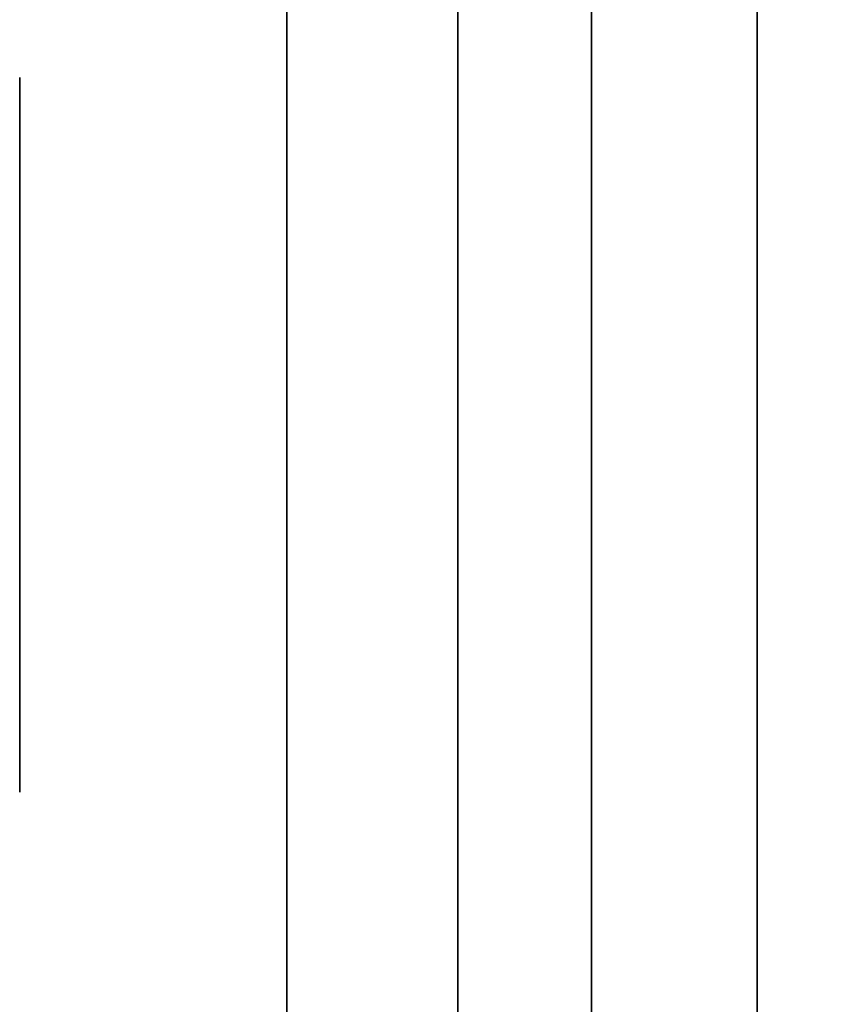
# Model space of a CAD drawing. Extents: x -1299 to -1246.9, y 2743.7 to 2747.9.
# Tile 608 of 656: x -1249.0197 to -1248.9897, y 2746.8721 to 2746.909. Entities that reach past the tile are written whole.
import ezdxf

# ---------------------------------------------------------------- set-up
doc = ezdxf.new("R2010")
doc.units = 0
doc.header["$LTSCALE"] = 150
doc.header["$MEASUREMENT"] = 0
doc.layers.add('3DFACE_BOLT', color=7, linetype='CONTINUOUS')
doc.layers.add('3DFACE_SHAPE', color=7, linetype='CONTINUOUS')

msp = doc.modelspace()

# ---------------------------------------------------------------- linework, layer by layer
at = {"layer": '3DFACE_BOLT', "color": 1}
for points, invisible_edges in [([(-1249.019719, 2746.900136, 0.056417), (-1249.019719, 2746.906824, 0.068), (-1249.009719, 2746.900136, 0.056417)], 14), ([(-1249.009719, 2746.900136, 0.056417), (-1249.019719, 2746.906824, 0.068), (-1249.009719, 2746.906824, 0.068)], 3), ([(-1249.019719, 2746.906824, 0.068), (-1249.019719, 2746.900136, 0.079583), (-1249.009719, 2746.906824, 0.068)], 14), ([(-1249.009719, 2746.906824, 0.068), (-1249.019719, 2746.900136, 0.079583), (-1249.009719, 2746.900136, 0.079583)], 3), ([(-1249.019719, 2746.900136, 0.079583), (-1249.019719, 2746.906824, 0.068), (-1249.019719, 2746.900136, 0.056417)], 12), ([(-1249.019719, 2746.900136, 0.126417), (-1249.019719, 2746.906824, 0.138), (-1249.009719, 2746.900136, 0.126417)], 14), ([(-1249.009719, 2746.900136, 0.126417), (-1249.019719, 2746.906824, 0.138), (-1249.009719, 2746.906824, 0.138)], 3), ([(-1249.019719, 2746.906824, 0.138), (-1249.019719, 2746.900136, 0.149583), (-1249.009719, 2746.906824, 0.138)], 14), ([(-1249.009719, 2746.906824, 0.138), (-1249.019719, 2746.900136, 0.149583), (-1249.009719, 2746.900136, 0.149583)], 3), ([(-1249.019719, 2746.900136, 0.149583), (-1249.019719, 2746.906824, 0.138), (-1249.019719, 2746.900136, 0.126417)], 12), ([(-1249.009719, 2746.900136, 0.056417), (-1249.009719, 2746.906824, 0.068), (-1249.009719, 2746.900136, 0.079583)], 12), ([(-1249.009719, 2746.900136, 0.126417), (-1249.009719, 2746.906824, 0.138), (-1249.009719, 2746.900136, 0.149583)], 12), ([(-1249.009719, 2746.901057, 0.065528), (-1249.009719, 2746.901449, 0.068), (-1248.959719, 2746.901057, 0.065528)], 14), ([(-1248.959719, 2746.901057, 0.065528), (-1249.009719, 2746.901449, 0.068), (-1248.959719, 2746.901449, 0.068)], 3), ([(-1249.009719, 2746.901449, 0.068), (-1249.009719, 2746.901057, 0.070472), (-1248.959719, 2746.901449, 0.068)], 14), ([(-1248.959719, 2746.901449, 0.068), (-1249.009719, 2746.901057, 0.070472), (-1248.959719, 2746.901057, 0.070472)], 3), ([(-1249.009719, 2746.901057, 0.070472), (-1249.009719, 2746.901449, 0.068), (-1249.009719, 2746.901057, 0.065528)], 12), ([(-1249.009719, 2746.901057, 0.135528), (-1249.009719, 2746.901449, 0.138), (-1248.959719, 2746.901057, 0.135528)], 14), ([(-1248.959719, 2746.901057, 0.135528), (-1249.009719, 2746.901449, 0.138), (-1248.959719, 2746.901449, 0.138)], 3), ([(-1249.009719, 2746.901449, 0.138), (-1249.009719, 2746.901057, 0.140472), (-1248.959719, 2746.901449, 0.138)], 14), ([(-1248.959719, 2746.901449, 0.138), (-1249.009719, 2746.901057, 0.140472), (-1248.959719, 2746.901057, 0.140472)], 3), ([(-1249.009719, 2746.901057, 0.140472), (-1249.009719, 2746.901449, 0.138), (-1249.009719, 2746.901057, 0.135528)], 12), ([(-1249.009719, 2746.899921, 0.063298), (-1249.009719, 2746.901057, 0.065528), (-1248.959719, 2746.899921, 0.063298)], 14), ([(-1248.959719, 2746.899921, 0.063298), (-1249.009719, 2746.901057, 0.065528), (-1248.959719, 2746.901057, 0.065528)], 3), ([(-1249.009719, 2746.901057, 0.070472), (-1249.009719, 2746.899921, 0.072702), (-1248.959719, 2746.901057, 0.070472)], 14), ([(-1248.959719, 2746.901057, 0.070472), (-1249.009719, 2746.899921, 0.072702), (-1248.959719, 2746.899921, 0.072702)], 3), ([(-1249.009719, 2746.899921, 0.072702), (-1249.009719, 2746.901057, 0.070472), (-1249.009719, 2746.899921, 0.063298)], 14), ([(-1249.009719, 2746.899921, 0.063298), (-1249.009719, 2746.901057, 0.070472), (-1249.009719, 2746.901057, 0.065528)], 3), ([(-1249.009719, 2746.899921, 0.133298), (-1249.009719, 2746.901057, 0.135528), (-1248.959719, 2746.899921, 0.133298)], 14), ([(-1248.959719, 2746.899921, 0.133298), (-1249.009719, 2746.901057, 0.135528), (-1248.959719, 2746.901057, 0.135528)], 3), ([(-1249.009719, 2746.901057, 0.140472), (-1249.009719, 2746.899921, 0.142702), (-1248.959719, 2746.901057, 0.140472)], 14), ([(-1248.959719, 2746.901057, 0.140472), (-1249.009719, 2746.899921, 0.142702), (-1248.959719, 2746.899921, 0.142702)], 3), ([(-1249.009719, 2746.899921, 0.142702), (-1249.009719, 2746.901057, 0.140472), (-1249.009719, 2746.899921, 0.133298)], 14), ([(-1249.009719, 2746.899921, 0.133298), (-1249.009719, 2746.901057, 0.140472), (-1249.009719, 2746.901057, 0.135528)], 3), ([(-1249.019719, 2746.886761, 0.056417), (-1249.019719, 2746.900136, 0.056417), (-1249.009719, 2746.886761, 0.056417)], 14), ([(-1249.009719, 2746.886761, 0.056417), (-1249.019719, 2746.900136, 0.056417), (-1249.009719, 2746.900136, 0.056417)], 3), ([(-1249.019719, 2746.900136, 0.079583), (-1249.019719, 2746.886761, 0.079583), (-1249.009719, 2746.900136, 0.079583)], 14), ([(-1249.009719, 2746.900136, 0.079583), (-1249.019719, 2746.886761, 0.079583), (-1249.009719, 2746.886761, 0.079583)], 3), ([(-1249.019719, 2746.886761, 0.079583), (-1249.019719, 2746.900136, 0.079583), (-1249.019719, 2746.886761, 0.056417)], 14), ([(-1249.019719, 2746.886761, 0.056417), (-1249.019719, 2746.900136, 0.079583), (-1249.019719, 2746.900136, 0.056417)], 3), ([(-1249.019719, 2746.886761, 0.126417), (-1249.019719, 2746.900136, 0.126417), (-1249.009719, 2746.886761, 0.126417)], 14), ([(-1249.009719, 2746.886761, 0.126417), (-1249.019719, 2746.900136, 0.126417), (-1249.009719, 2746.900136, 0.126417)], 3), ([(-1249.019719, 2746.900136, 0.149583), (-1249.019719, 2746.886761, 0.149583), (-1249.009719, 2746.900136, 0.149583)], 14), ([(-1249.009719, 2746.900136, 0.149583), (-1249.019719, 2746.886761, 0.149583), (-1249.009719, 2746.886761, 0.149583)], 3), ([(-1249.019719, 2746.886761, 0.149583), (-1249.019719, 2746.900136, 0.149583), (-1249.019719, 2746.886761, 0.126417)], 14), ([(-1249.019719, 2746.886761, 0.126417), (-1249.019719, 2746.900136, 0.149583), (-1249.019719, 2746.900136, 0.126417)], 3), ([(-1249.009719, 2746.886761, 0.056417), (-1249.009719, 2746.900136, 0.056417), (-1249.009719, 2746.886761, 0.079583)], 14), ([(-1249.009719, 2746.886761, 0.079583), (-1249.009719, 2746.900136, 0.056417), (-1249.009719, 2746.900136, 0.079583)], 3), ([(-1249.009719, 2746.886761, 0.126417), (-1249.009719, 2746.900136, 0.126417), (-1249.009719, 2746.886761, 0.149583)], 14), ([(-1249.009719, 2746.886761, 0.149583), (-1249.009719, 2746.900136, 0.126417), (-1249.009719, 2746.900136, 0.149583)], 3), ([(-1249.009719, 2746.898151, 0.061528), (-1249.009719, 2746.899921, 0.063298), (-1248.959719, 2746.898151, 0.061528)], 14), ([(-1248.959719, 2746.898151, 0.061528), (-1249.009719, 2746.899921, 0.063298), (-1248.959719, 2746.899921, 0.063298)], 3), ([(-1249.009719, 2746.899921, 0.072702), (-1249.009719, 2746.898151, 0.074472), (-1248.959719, 2746.899921, 0.072702)], 14), ([(-1248.959719, 2746.899921, 0.072702), (-1249.009719, 2746.898151, 0.074472), (-1248.959719, 2746.898151, 0.074472)], 3), ([(-1249.009719, 2746.898151, 0.074472), (-1249.009719, 2746.899921, 0.072702), (-1249.009719, 2746.898151, 0.061528)], 14), ([(-1249.009719, 2746.898151, 0.061528), (-1249.009719, 2746.899921, 0.072702), (-1249.009719, 2746.899921, 0.063298)], 3), ([(-1249.009719, 2746.898151, 0.131528), (-1249.009719, 2746.899921, 0.133298), (-1248.959719, 2746.898151, 0.131528)], 14), ([(-1248.959719, 2746.898151, 0.131528), (-1249.009719, 2746.899921, 0.133298), (-1248.959719, 2746.899921, 0.133298)], 3), ([(-1249.009719, 2746.899921, 0.142702), (-1249.009719, 2746.898151, 0.144472), (-1248.959719, 2746.899921, 0.142702)], 14), ([(-1248.959719, 2746.899921, 0.142702), (-1249.009719, 2746.898151, 0.144472), (-1248.959719, 2746.898151, 0.144472)], 3), ([(-1249.009719, 2746.898151, 0.144472), (-1249.009719, 2746.899921, 0.142702), (-1249.009719, 2746.898151, 0.131528)], 14), ([(-1249.009719, 2746.898151, 0.131528), (-1249.009719, 2746.899921, 0.142702), (-1249.009719, 2746.899921, 0.133298)], 3), ([(-1249.009719, 2746.895921, 0.060392), (-1249.009719, 2746.898151, 0.061528), (-1248.959719, 2746.895921, 0.060392)], 14), ([(-1248.959719, 2746.895921, 0.060392), (-1249.009719, 2746.898151, 0.061528), (-1248.959719, 2746.898151, 0.061528)], 3), ([(-1249.009719, 2746.898151, 0.074472), (-1249.009719, 2746.895921, 0.075608), (-1248.959719, 2746.898151, 0.074472)], 14), ([(-1248.959719, 2746.898151, 0.074472), (-1249.009719, 2746.895921, 0.075608), (-1248.959719, 2746.895921, 0.075608)], 3), ([(-1249.009719, 2746.895921, 0.075608), (-1249.009719, 2746.898151, 0.074472), (-1249.009719, 2746.895921, 0.060392)], 14), ([(-1249.009719, 2746.895921, 0.060392), (-1249.009719, 2746.898151, 0.074472), (-1249.009719, 2746.898151, 0.061528)], 3), ([(-1249.009719, 2746.895921, 0.130392), (-1249.009719, 2746.898151, 0.131528), (-1248.959719, 2746.895921, 0.130392)], 14), ([(-1248.959719, 2746.895921, 0.130392), (-1249.009719, 2746.898151, 0.131528), (-1248.959719, 2746.898151, 0.131528)], 3), ([(-1249.009719, 2746.898151, 0.144472), (-1249.009719, 2746.895921, 0.145608), (-1248.959719, 2746.898151, 0.144472)], 14), ([(-1248.959719, 2746.898151, 0.144472), (-1249.009719, 2746.895921, 0.145608), (-1248.959719, 2746.895921, 0.145608)], 3), ([(-1249.009719, 2746.895921, 0.145608), (-1249.009719, 2746.898151, 0.144472), (-1249.009719, 2746.895921, 0.130392)], 14), ([(-1249.009719, 2746.895921, 0.130392), (-1249.009719, 2746.898151, 0.144472), (-1249.009719, 2746.898151, 0.131528)], 3), ([(-1249.009719, 2746.893449, 0.06), (-1249.009719, 2746.895921, 0.060392), (-1248.959719, 2746.893449, 0.06)], 14), ([(-1248.959719, 2746.893449, 0.06), (-1249.009719, 2746.895921, 0.060392), (-1248.959719, 2746.895921, 0.060392)], 3), ([(-1249.009719, 2746.895921, 0.075608), (-1249.009719, 2746.893449, 0.076), (-1248.959719, 2746.895921, 0.075608)], 14), ([(-1248.959719, 2746.895921, 0.075608), (-1249.009719, 2746.893449, 0.076), (-1248.959719, 2746.893449, 0.076)], 3), ([(-1249.009719, 2746.893449, 0.076), (-1249.009719, 2746.895921, 0.075608), (-1249.009719, 2746.893449, 0.06)], 14), ([(-1249.009719, 2746.893449, 0.06), (-1249.009719, 2746.895921, 0.075608), (-1249.009719, 2746.895921, 0.060392)], 3), ([(-1249.009719, 2746.893449, 0.13), (-1249.009719, 2746.895921, 0.130392), (-1248.959719, 2746.893449, 0.13)], 14), ([(-1248.959719, 2746.893449, 0.13), (-1249.009719, 2746.895921, 0.130392), (-1248.959719, 2746.895921, 0.130392)], 3), ([(-1249.009719, 2746.895921, 0.145608), (-1249.009719, 2746.893449, 0.146), (-1248.959719, 2746.895921, 0.145608)], 14), ([(-1248.959719, 2746.895921, 0.145608), (-1249.009719, 2746.893449, 0.146), (-1248.959719, 2746.893449, 0.146)], 3), ([(-1249.009719, 2746.893449, 0.146), (-1249.009719, 2746.895921, 0.145608), (-1249.009719, 2746.893449, 0.13)], 14), ([(-1249.009719, 2746.893449, 0.13), (-1249.009719, 2746.895921, 0.145608), (-1249.009719, 2746.895921, 0.130392)], 3), ([(-1249.009719, 2746.890976, 0.060392), (-1249.009719, 2746.893449, 0.06), (-1248.959719, 2746.890976, 0.060392)], 14), ([(-1248.959719, 2746.890976, 0.060392), (-1249.009719, 2746.893449, 0.06), (-1248.959719, 2746.893449, 0.06)], 3), ([(-1249.009719, 2746.893449, 0.076), (-1249.009719, 2746.890976, 0.075608), (-1248.959719, 2746.893449, 0.076)], 14), ([(-1248.959719, 2746.893449, 0.076), (-1249.009719, 2746.890976, 0.075608), (-1248.959719, 2746.890976, 0.075608)], 3), ([(-1249.009719, 2746.890976, 0.075608), (-1249.009719, 2746.893449, 0.076), (-1249.009719, 2746.890976, 0.060392)], 14), ([(-1249.009719, 2746.890976, 0.060392), (-1249.009719, 2746.893449, 0.076), (-1249.009719, 2746.893449, 0.06)], 3), ([(-1249.009719, 2746.890976, 0.130392), (-1249.009719, 2746.893449, 0.13), (-1248.959719, 2746.890976, 0.130392)], 14), ([(-1248.959719, 2746.890976, 0.130392), (-1249.009719, 2746.893449, 0.13), (-1248.959719, 2746.893449, 0.13)], 3), ([(-1249.009719, 2746.893449, 0.146), (-1249.009719, 2746.890976, 0.145608), (-1248.959719, 2746.893449, 0.146)], 14), ([(-1248.959719, 2746.893449, 0.146), (-1249.009719, 2746.890976, 0.145608), (-1248.959719, 2746.890976, 0.145608)], 3), ([(-1249.009719, 2746.890976, 0.145608), (-1249.009719, 2746.893449, 0.146), (-1249.009719, 2746.890976, 0.130392)], 14), ([(-1249.009719, 2746.890976, 0.130392), (-1249.009719, 2746.893449, 0.146), (-1249.009719, 2746.893449, 0.13)], 3), ([(-1249.009719, 2746.888746, 0.061528), (-1249.009719, 2746.890976, 0.060392), (-1248.959719, 2746.888746, 0.061528)], 14), ([(-1248.959719, 2746.888746, 0.061528), (-1249.009719, 2746.890976, 0.060392), (-1248.959719, 2746.890976, 0.060392)], 3), ([(-1249.009719, 2746.890976, 0.075608), (-1249.009719, 2746.888746, 0.074472), (-1248.959719, 2746.890976, 0.075608)], 14), ([(-1248.959719, 2746.890976, 0.075608), (-1249.009719, 2746.888746, 0.074472), (-1248.959719, 2746.888746, 0.074472)], 3), ([(-1249.009719, 2746.888746, 0.074472), (-1249.009719, 2746.890976, 0.075608), (-1249.009719, 2746.888746, 0.061528)], 14), ([(-1249.009719, 2746.888746, 0.061528), (-1249.009719, 2746.890976, 0.075608), (-1249.009719, 2746.890976, 0.060392)], 3), ([(-1249.009719, 2746.888746, 0.131528), (-1249.009719, 2746.890976, 0.130392), (-1248.959719, 2746.888746, 0.131528)], 14), ([(-1248.959719, 2746.888746, 0.131528), (-1249.009719, 2746.890976, 0.130392), (-1248.959719, 2746.890976, 0.130392)], 3), ([(-1249.009719, 2746.890976, 0.145608), (-1249.009719, 2746.888746, 0.144472), (-1248.959719, 2746.890976, 0.145608)], 14), ([(-1248.959719, 2746.890976, 0.145608), (-1249.009719, 2746.888746, 0.144472), (-1248.959719, 2746.888746, 0.144472)], 3), ([(-1249.009719, 2746.888746, 0.144472), (-1249.009719, 2746.890976, 0.145608), (-1249.009719, 2746.888746, 0.131528)], 14), ([(-1249.009719, 2746.888746, 0.131528), (-1249.009719, 2746.890976, 0.145608), (-1249.009719, 2746.890976, 0.130392)], 3), ([(-1249.009719, 2746.886976, 0.063298), (-1249.009719, 2746.888746, 0.061528), (-1248.959719, 2746.886976, 0.063298)], 14), ([(-1248.959719, 2746.886976, 0.063298), (-1249.009719, 2746.888746, 0.061528), (-1248.959719, 2746.888746, 0.061528)], 3), ([(-1249.009719, 2746.888746, 0.074472), (-1249.009719, 2746.886976, 0.072702), (-1248.959719, 2746.888746, 0.074472)], 14), ([(-1248.959719, 2746.888746, 0.074472), (-1249.009719, 2746.886976, 0.072702), (-1248.959719, 2746.886976, 0.072702)], 3), ([(-1249.009719, 2746.886976, 0.072702), (-1249.009719, 2746.888746, 0.074472), (-1249.009719, 2746.886976, 0.063298)], 14), ([(-1249.009719, 2746.886976, 0.063298), (-1249.009719, 2746.888746, 0.074472), (-1249.009719, 2746.888746, 0.061528)], 3), ([(-1249.009719, 2746.886976, 0.133298), (-1249.009719, 2746.888746, 0.131528), (-1248.959719, 2746.886976, 0.133298)], 14), ([(-1248.959719, 2746.886976, 0.133298), (-1249.009719, 2746.888746, 0.131528), (-1248.959719, 2746.888746, 0.131528)], 3), ([(-1249.009719, 2746.888746, 0.144472), (-1249.009719, 2746.886976, 0.142702), (-1248.959719, 2746.888746, 0.144472)], 14), ([(-1248.959719, 2746.888746, 0.144472), (-1249.009719, 2746.886976, 0.142702), (-1248.959719, 2746.886976, 0.142702)], 3), ([(-1249.009719, 2746.886976, 0.142702), (-1249.009719, 2746.888746, 0.144472), (-1249.009719, 2746.886976, 0.133298)], 14), ([(-1249.009719, 2746.886976, 0.133298), (-1249.009719, 2746.888746, 0.144472), (-1249.009719, 2746.888746, 0.131528)], 3), ([(-1249.009719, 2746.88584, 0.065528), (-1249.009719, 2746.886976, 0.063298), (-1248.959719, 2746.88584, 0.065528)], 14), ([(-1248.959719, 2746.88584, 0.065528), (-1249.009719, 2746.886976, 0.063298), (-1248.959719, 2746.886976, 0.063298)], 3), ([(-1249.009719, 2746.886976, 0.072702), (-1249.009719, 2746.88584, 0.070472), (-1248.959719, 2746.886976, 0.072702)], 14), ([(-1248.959719, 2746.886976, 0.072702), (-1249.009719, 2746.88584, 0.070472), (-1248.959719, 2746.88584, 0.070472)], 3), ([(-1249.009719, 2746.88584, 0.070472), (-1249.009719, 2746.886976, 0.072702), (-1249.009719, 2746.88584, 0.065528)], 14), ([(-1249.009719, 2746.88584, 0.065528), (-1249.009719, 2746.886976, 0.072702), (-1249.009719, 2746.886976, 0.063298)], 3), ([(-1249.009719, 2746.88584, 0.135528), (-1249.009719, 2746.886976, 0.133298), (-1248.959719, 2746.88584, 0.135528)], 14), ([(-1248.959719, 2746.88584, 0.135528), (-1249.009719, 2746.886976, 0.133298), (-1248.959719, 2746.886976, 0.133298)], 3), ([(-1249.009719, 2746.886976, 0.142702), (-1249.009719, 2746.88584, 0.140472), (-1248.959719, 2746.886976, 0.142702)], 14), ([(-1248.959719, 2746.886976, 0.142702), (-1249.009719, 2746.88584, 0.140472), (-1248.959719, 2746.88584, 0.140472)], 3), ([(-1249.009719, 2746.88584, 0.140472), (-1249.009719, 2746.886976, 0.142702), (-1249.009719, 2746.88584, 0.135528)], 14), ([(-1249.009719, 2746.88584, 0.135528), (-1249.009719, 2746.886976, 0.142702), (-1249.009719, 2746.886976, 0.133298)], 3), ([(-1249.019719, 2746.880074, 0.068), (-1249.019719, 2746.886761, 0.056417), (-1249.009719, 2746.880074, 0.068)], 14), ([(-1249.009719, 2746.880074, 0.068), (-1249.019719, 2746.886761, 0.056417), (-1249.009719, 2746.886761, 0.056417)], 3), ([(-1249.019719, 2746.886761, 0.079583), (-1249.019719, 2746.880074, 0.068), (-1249.009719, 2746.886761, 0.079583)], 14), ([(-1249.009719, 2746.886761, 0.079583), (-1249.019719, 2746.880074, 0.068), (-1249.009719, 2746.880074, 0.068)], 3), ([(-1249.019719, 2746.880074, 0.068), (-1249.019719, 2746.886761, 0.079583), (-1249.019719, 2746.886761, 0.056417)], 2), ([(-1249.019719, 2746.880074, 0.138), (-1249.019719, 2746.886761, 0.126417), (-1249.009719, 2746.880074, 0.138)], 14), ([(-1249.009719, 2746.880074, 0.138), (-1249.019719, 2746.886761, 0.126417), (-1249.009719, 2746.886761, 0.126417)], 3), ([(-1249.019719, 2746.886761, 0.149583), (-1249.019719, 2746.880074, 0.138), (-1249.009719, 2746.886761, 0.149583)], 14), ([(-1249.009719, 2746.886761, 0.149583), (-1249.019719, 2746.880074, 0.138), (-1249.009719, 2746.880074, 0.138)], 3), ([(-1249.019719, 2746.880074, 0.138), (-1249.019719, 2746.886761, 0.149583), (-1249.019719, 2746.886761, 0.126417)], 2), ([(-1249.009719, 2746.880074, 0.068), (-1249.009719, 2746.886761, 0.056417), (-1249.009719, 2746.886761, 0.079583)], 2), ([(-1249.009719, 2746.880074, 0.138), (-1249.009719, 2746.886761, 0.126417), (-1249.009719, 2746.886761, 0.149583)], 2), ([(-1249.009719, 2746.885449, 0.068), (-1249.009719, 2746.88584, 0.065528), (-1248.959719, 2746.885449, 0.068)], 14), ([(-1248.959719, 2746.885449, 0.068), (-1249.009719, 2746.88584, 0.065528), (-1248.959719, 2746.88584, 0.065528)], 3), ([(-1249.009719, 2746.88584, 0.070472), (-1249.009719, 2746.885449, 0.068), (-1248.959719, 2746.88584, 0.070472)], 14), ([(-1248.959719, 2746.88584, 0.070472), (-1249.009719, 2746.885449, 0.068), (-1248.959719, 2746.885449, 0.068)], 3), ([(-1249.009719, 2746.885449, 0.068), (-1249.009719, 2746.88584, 0.070472), (-1249.009719, 2746.88584, 0.065528)], 2), ([(-1249.009719, 2746.885449, 0.138), (-1249.009719, 2746.88584, 0.135528), (-1248.959719, 2746.885449, 0.138)], 14), ([(-1248.959719, 2746.885449, 0.138), (-1249.009719, 2746.88584, 0.135528), (-1248.959719, 2746.88584, 0.135528)], 3), ([(-1249.009719, 2746.88584, 0.140472), (-1249.009719, 2746.885449, 0.138), (-1248.959719, 2746.88584, 0.140472)], 14), ([(-1248.959719, 2746.88584, 0.140472), (-1249.009719, 2746.885449, 0.138), (-1248.959719, 2746.885449, 0.138)], 3), ([(-1249.009719, 2746.885449, 0.138), (-1249.009719, 2746.88584, 0.140472), (-1249.009719, 2746.88584, 0.135528)], 2)]:
    msp.add_3dface(points, dxfattribs=dict(at, invisible_edges=invisible_edges))
at = {"layer": '3DFACE_SHAPE', "color": 13}
for points, invisible_edges in [([(-1248.998319, 2746.901949, 0.068), (-1248.998319, 2746.928449, -2.8), (-1248.998319, 2746.899459, 0.06199)], 3), ([(-1248.998319, 2746.899459, 0.06199), (-1248.998319, 2746.928449, -2.8), (-1248.998319, 2746.893449, 0.0595)], 3), ([(-1248.998319, 2746.928449, -2.8), (-1248.998319, 2746.738449, -2.8), (-1248.998319, 2746.893449, 0.0595)], 14), ([(-1248.998319, 2746.901949, 0.068), (-1248.998319, 2746.928449, 0.206), (-1248.998319, 2746.928449, -2.8)], 13), ([(-1248.998319, 2746.901949, 0.138), (-1248.998319, 2746.928449, 0.206), (-1248.998319, 2746.901949, 0.068)], 15), ([(-1248.998319, 2746.901949, 0.138), (-1248.998319, 2746.899459, 0.14401), (-1248.998319, 2746.928449, 0.206)], 14), ([(-1248.998319, 2746.928449, 0.206), (-1248.998319, 2746.899459, 0.14401), (-1248.998319, 2746.893449, 0.206)], 3), ([(-1248.998319, 2746.928449, 0.206), (-1248.998319, 2746.893449, 0.206), (-1248.992119, 2746.928449, 0.206)], 14), ([(-1248.998319, 2746.893449, 0.206), (-1248.998319, 2746.773449, 0.206), (-1248.992119, 2746.928449, 0.206)], 14), ([(-1248.992119, 2746.928449, 0.206), (-1248.998319, 2746.773449, 0.206), (-1248.992119, 2746.738449, 0.206)], 3), ([(-1248.998319, 2746.738449, -2.8), (-1248.998319, 2746.928449, -2.8), (-1248.992119, 2746.738449, -2.8)], 14), ([(-1248.998319, 2746.928449, -2.8), (-1248.992119, 2746.928449, -2.8), (-1248.992119, 2746.738449, -2.8)], 13), ([(-1248.992119, 2746.738449, 0.206), (-1248.992119, 2746.893449, 0.1465), (-1248.992119, 2746.928449, 0.206)], 3), ([(-1248.992119, 2746.893449, 0.1465), (-1248.992119, 2746.899459, 0.14401), (-1248.992119, 2746.928449, 0.206)], 14), ([(-1248.992119, 2746.928449, 0.206), (-1248.992119, 2746.899459, 0.14401), (-1248.992119, 2746.928449, 0.138)], 3), ([(-1248.992119, 2746.899459, 0.14401), (-1248.992119, 2746.901949, 0.138), (-1248.992119, 2746.928449, 0.138)], 14), ([(-1248.992119, 2746.901949, 0.068), (-1248.992119, 2746.928449, 0.068), (-1248.992119, 2746.899459, 0.13199)], 15), ([(-1248.992119, 2746.899459, 0.13199), (-1248.992119, 2746.928449, 0.068), (-1248.992119, 2746.901949, 0.138)], 3), ([(-1248.992119, 2746.928449, 0.068), (-1248.992119, 2746.928449, 0.138), (-1248.992119, 2746.901949, 0.138)], 14), ([(-1248.992119, 2746.901949, 0.068), (-1248.992119, 2746.899459, 0.06199), (-1248.992119, 2746.928449, 0.068)], 14), ([(-1248.992119, 2746.928449, 0.068), (-1248.992119, 2746.899459, 0.06199), (-1248.992119, 2746.928449, -2.8)], 3), ([(-1248.992119, 2746.899459, 0.06199), (-1248.992119, 2746.893449, 0.0595), (-1248.992119, 2746.928449, -2.8)], 14), ([(-1248.992119, 2746.773449, 0.0595), (-1248.992119, 2746.928449, -2.8), (-1248.992119, 2746.893449, 0.0595)], 15), ([(-1248.992119, 2746.928449, -2.8), (-1248.992119, 2746.773449, 0.0595), (-1248.992119, 2746.767438, 0.06199)], 13), ([(-1248.992119, 2746.767438, 0.06199), (-1248.992119, 2746.738449, -2.8), (-1248.992119, 2746.928449, -2.8)], 13), ([(-1249.009719, 2746.893449, 0.033), (-1249.009719, 2746.899459, 0.06199), (-1249.009719, 2746.925549, 0.033)], 15), ([(-1249.009719, 2746.899459, 0.06199), (-1249.009719, 2746.901949, 0.068), (-1249.009719, 2746.925549, 0.033)], 14), ([(-1249.009719, 2746.925549, 0.033), (-1249.009719, 2746.901949, 0.068), (-1249.009719, 2746.899459, 0.07401)], 13), ([(-1249.009719, 2746.899459, 0.07401), (-1249.009719, 2746.901949, 0.138), (-1249.009719, 2746.925549, 0.033)], 15), ([(-1249.009719, 2746.901949, 0.138), (-1249.009719, 2746.925549, 0.173), (-1249.009719, 2746.925549, 0.033)], 13), ([(-1249.009719, 2746.901949, 0.138), (-1249.009719, 2746.899459, 0.14401), (-1249.009719, 2746.925549, 0.173)], 14), ([(-1249.009719, 2746.899459, 0.14401), (-1249.009719, 2746.893449, 0.1465), (-1249.009719, 2746.925549, 0.173)], 14), ([(-1249.009719, 2746.893449, 0.1465), (-1249.009719, 2746.887438, 0.14401), (-1249.009719, 2746.925549, 0.173)], 14), ([(-1249.009719, 2746.925549, 0.173), (-1249.009719, 2746.887438, 0.14401), (-1249.009719, 2746.842949, 0.173)], 3), ([(-1249.003319, 2746.836549, 0.033), (-1249.009719, 2746.893449, 0.033), (-1249.003319, 2746.925549, 0.033)], 3), ([(-1249.009719, 2746.893449, 0.033), (-1249.009719, 2746.925549, 0.033), (-1249.003319, 2746.925549, 0.033)], 12), ([(-1249.009719, 2746.925549, 0.173), (-1249.009719, 2746.842949, 0.173), (-1249.003319, 2746.925549, 0.173)], 2), ([(-1249.003319, 2746.925549, 0.173), (-1249.009719, 2746.842949, 0.173), (-1249.003319, 2746.836549, 0.173)], 3), ([(-1249.003319, 2746.901949, 0.068), (-1249.003319, 2746.899459, 0.06199), (-1249.003319, 2746.925549, 0.068)], 14), ([(-1249.003319, 2746.899459, 0.06199), (-1249.003319, 2746.893449, 0.0595), (-1249.003319, 2746.925549, 0.068)], 14), ([(-1249.003319, 2746.925549, 0.068), (-1249.003319, 2746.893449, 0.0595), (-1249.003319, 2746.925549, 0.033)], 15), ([(-1249.003319, 2746.893449, 0.0595), (-1249.003319, 2746.887438, 0.06199), (-1249.003319, 2746.925549, 0.033)], 14), ([(-1249.003319, 2746.925549, 0.033), (-1249.003319, 2746.887438, 0.06199), (-1249.003319, 2746.836549, 0.033)], 3), ([(-1249.003319, 2746.901949, 0.068), (-1249.003319, 2746.925549, 0.068), (-1249.003319, 2746.899459, 0.13199)], 15), ([(-1249.003319, 2746.899459, 0.13199), (-1249.003319, 2746.925549, 0.068), (-1249.003319, 2746.901949, 0.138)], 3), ([(-1249.003319, 2746.925549, 0.068), (-1249.003319, 2746.925549, 0.138), (-1249.003319, 2746.901949, 0.138)], 14), ([(-1249.003319, 2746.836549, 0.173), (-1249.003319, 2746.899459, 0.14401), (-1249.003319, 2746.925549, 0.173)], 3), ([(-1249.003319, 2746.899459, 0.14401), (-1249.003319, 2746.925549, 0.138), (-1249.003319, 2746.925549, 0.173)], 13), ([(-1249.003319, 2746.899459, 0.14401), (-1249.003319, 2746.901949, 0.138), (-1249.003319, 2746.925549, 0.138)], 14), ([(-1249.009719, 2746.899459, 0.13199), (-1249.009719, 2746.901949, 0.138), (-1249.009719, 2746.899459, 0.07401)], 14), ([(-1249.009719, 2746.899459, 0.06199), (-1249.003319, 2746.899459, 0.06199), (-1249.009719, 2746.901949, 0.068)], 3), ([(-1249.003319, 2746.899459, 0.06199), (-1249.003319, 2746.901949, 0.068), (-1249.009719, 2746.901949, 0.068)], 14), ([(-1249.009719, 2746.901949, 0.068), (-1249.003319, 2746.901949, 0.068), (-1249.009719, 2746.899459, 0.07401)], 3), ([(-1249.003319, 2746.901949, 0.068), (-1249.003319, 2746.899459, 0.07401), (-1249.009719, 2746.899459, 0.07401)], 14), ([(-1249.009719, 2746.899459, 0.13199), (-1249.003319, 2746.899459, 0.13199), (-1249.009719, 2746.901949, 0.138)], 3), ([(-1249.003319, 2746.899459, 0.13199), (-1249.003319, 2746.901949, 0.138), (-1249.009719, 2746.901949, 0.138)], 14), ([(-1249.009719, 2746.901949, 0.138), (-1249.003319, 2746.901949, 0.138), (-1249.009719, 2746.899459, 0.14401)], 3), ([(-1249.003319, 2746.901949, 0.138), (-1249.003319, 2746.899459, 0.14401), (-1249.009719, 2746.899459, 0.14401)], 14), ([(-1249.003319, 2746.899459, 0.07401), (-1249.003319, 2746.901949, 0.068), (-1249.003319, 2746.899459, 0.13199)], 14), ([(-1248.998319, 2746.899459, 0.06199), (-1248.992119, 2746.899459, 0.06199), (-1248.998319, 2746.901949, 0.068)], 3), ([(-1248.992119, 2746.899459, 0.06199), (-1248.992119, 2746.901949, 0.068), (-1248.998319, 2746.901949, 0.068)], 14), ([(-1248.998319, 2746.901949, 0.068), (-1248.992119, 2746.901949, 0.068), (-1248.998319, 2746.899459, 0.07401)], 3), ([(-1248.992119, 2746.901949, 0.068), (-1248.992119, 2746.899459, 0.07401), (-1248.998319, 2746.899459, 0.07401)], 14), ([(-1248.998319, 2746.899459, 0.13199), (-1248.992119, 2746.899459, 0.13199), (-1248.998319, 2746.901949, 0.138)], 3), ([(-1248.992119, 2746.899459, 0.13199), (-1248.992119, 2746.901949, 0.138), (-1248.998319, 2746.901949, 0.138)], 14), ([(-1248.998319, 2746.901949, 0.138), (-1248.992119, 2746.901949, 0.138), (-1248.998319, 2746.899459, 0.14401)], 3), ([(-1248.992119, 2746.901949, 0.138), (-1248.992119, 2746.899459, 0.14401), (-1248.998319, 2746.899459, 0.14401)], 14), ([(-1248.998319, 2746.899459, 0.13199), (-1248.998319, 2746.901949, 0.138), (-1248.998319, 2746.899459, 0.07401)], 14), ([(-1248.998319, 2746.899459, 0.07401), (-1248.998319, 2746.901949, 0.138), (-1248.998319, 2746.901949, 0.068)], 3), ([(-1248.992119, 2746.899459, 0.07401), (-1248.992119, 2746.901949, 0.068), (-1248.992119, 2746.899459, 0.13199)], 14), ([(-1249.009719, 2746.893449, 0.0595), (-1249.009719, 2746.899459, 0.06199), (-1249.009719, 2746.893449, 0.033)], 14), ([(-1249.009719, 2746.899459, 0.07401), (-1249.009719, 2746.893449, 0.0765), (-1249.009719, 2746.899459, 0.13199)], 14), ([(-1249.009719, 2746.893449, 0.0765), (-1249.009719, 2746.893449, 0.1295), (-1249.009719, 2746.899459, 0.13199)], 13), ([(-1249.009719, 2746.899459, 0.07401), (-1249.003319, 2746.899459, 0.07401), (-1249.009719, 2746.893449, 0.0765)], 3), ([(-1249.003319, 2746.899459, 0.07401), (-1249.003319, 2746.893449, 0.0765), (-1249.009719, 2746.893449, 0.0765)], 14), ([(-1249.009719, 2746.893449, 0.0595), (-1249.003319, 2746.893449, 0.0595), (-1249.009719, 2746.899459, 0.06199)], 3), ([(-1249.003319, 2746.893449, 0.0595), (-1249.003319, 2746.899459, 0.06199), (-1249.009719, 2746.899459, 0.06199)], 14), ([(-1249.009719, 2746.899459, 0.14401), (-1249.003319, 2746.899459, 0.14401), (-1249.009719, 2746.893449, 0.1465)], 3), ([(-1249.003319, 2746.899459, 0.14401), (-1249.003319, 2746.893449, 0.1465), (-1249.009719, 2746.893449, 0.1465)], 14), ([(-1249.009719, 2746.893449, 0.1295), (-1249.003319, 2746.893449, 0.1295), (-1249.009719, 2746.899459, 0.13199)], 3), ([(-1249.003319, 2746.893449, 0.1295), (-1249.003319, 2746.899459, 0.13199), (-1249.009719, 2746.899459, 0.13199)], 14), ([(-1249.003319, 2746.899459, 0.13199), (-1249.003319, 2746.893449, 0.1295), (-1249.003319, 2746.899459, 0.07401)], 14), ([(-1249.003319, 2746.893449, 0.1295), (-1249.003319, 2746.893449, 0.0765), (-1249.003319, 2746.899459, 0.07401)], 13), ([(-1249.003319, 2746.893449, 0.1465), (-1249.003319, 2746.899459, 0.14401), (-1249.003319, 2746.836549, 0.173)], 14), ([(-1248.998319, 2746.899459, 0.07401), (-1248.992119, 2746.899459, 0.07401), (-1248.998319, 2746.893449, 0.0765)], 3), ([(-1248.992119, 2746.899459, 0.07401), (-1248.992119, 2746.893449, 0.0765), (-1248.998319, 2746.893449, 0.0765)], 14), ([(-1248.998319, 2746.893449, 0.0595), (-1248.992119, 2746.893449, 0.0595), (-1248.998319, 2746.899459, 0.06199)], 3), ([(-1248.992119, 2746.893449, 0.0595), (-1248.992119, 2746.899459, 0.06199), (-1248.998319, 2746.899459, 0.06199)], 14), ([(-1248.998319, 2746.899459, 0.14401), (-1248.992119, 2746.899459, 0.14401), (-1248.998319, 2746.893449, 0.1465)], 3), ([(-1248.992119, 2746.899459, 0.14401), (-1248.992119, 2746.893449, 0.1465), (-1248.998319, 2746.893449, 0.1465)], 14), ([(-1248.998319, 2746.893449, 0.1295), (-1248.992119, 2746.893449, 0.1295), (-1248.998319, 2746.899459, 0.13199)], 3), ([(-1248.992119, 2746.893449, 0.1295), (-1248.992119, 2746.899459, 0.13199), (-1248.998319, 2746.899459, 0.13199)], 14), ([(-1248.998319, 2746.899459, 0.14401), (-1248.998319, 2746.893449, 0.1465), (-1248.998319, 2746.893449, 0.206)], 14), ([(-1248.998319, 2746.899459, 0.07401), (-1248.998319, 2746.893449, 0.0765), (-1248.998319, 2746.899459, 0.13199)], 14), ([(-1248.998319, 2746.899459, 0.13199), (-1248.998319, 2746.893449, 0.0765), (-1248.998319, 2746.893449, 0.1295)], 3), ([(-1248.992119, 2746.899459, 0.13199), (-1248.992119, 2746.893449, 0.1295), (-1248.992119, 2746.899459, 0.07401)], 14), ([(-1248.992119, 2746.893449, 0.1295), (-1248.992119, 2746.893449, 0.0765), (-1248.992119, 2746.899459, 0.07401)], 13), ([(-1249.009719, 2746.842949, 0.033), (-1249.009719, 2746.887438, 0.06199), (-1249.009719, 2746.893449, 0.033)], 3), ([(-1249.009719, 2746.887438, 0.06199), (-1249.009719, 2746.893449, 0.0595), (-1249.009719, 2746.893449, 0.033)], 14), ([(-1249.009719, 2746.887438, 0.13199), (-1249.009719, 2746.893449, 0.1295), (-1249.009719, 2746.887438, 0.07401)], 14), ([(-1249.009719, 2746.893449, 0.1295), (-1249.009719, 2746.893449, 0.0765), (-1249.009719, 2746.887438, 0.07401)], 13), ([(-1249.009719, 2746.893449, 0.0765), (-1249.003319, 2746.893449, 0.0765), (-1249.009719, 2746.887438, 0.07401)], 3), ([(-1249.003319, 2746.893449, 0.0765), (-1249.003319, 2746.887438, 0.07401), (-1249.009719, 2746.887438, 0.07401)], 14), ([(-1249.009719, 2746.887438, 0.06199), (-1249.003319, 2746.887438, 0.06199), (-1249.009719, 2746.893449, 0.0595)], 3), ([(-1249.003319, 2746.887438, 0.06199), (-1249.003319, 2746.893449, 0.0595), (-1249.009719, 2746.893449, 0.0595)], 14), ([(-1249.009719, 2746.893449, 0.1465), (-1249.003319, 2746.893449, 0.1465), (-1249.009719, 2746.887438, 0.14401)], 3), ([(-1249.003319, 2746.893449, 0.1465), (-1249.003319, 2746.887438, 0.14401), (-1249.009719, 2746.887438, 0.14401)], 14), ([(-1249.009719, 2746.887438, 0.13199), (-1249.003319, 2746.887438, 0.13199), (-1249.009719, 2746.893449, 0.1295)], 3), ([(-1249.003319, 2746.887438, 0.13199), (-1249.003319, 2746.893449, 0.1295), (-1249.009719, 2746.893449, 0.1295)], 14), ([(-1249.009719, 2746.842949, 0.033), (-1249.009719, 2746.893449, 0.033), (-1249.003319, 2746.836549, 0.033)], 14), ([(-1249.003319, 2746.887438, 0.07401), (-1249.003319, 2746.893449, 0.0765), (-1249.003319, 2746.887438, 0.13199)], 14), ([(-1249.003319, 2746.893449, 0.0765), (-1249.003319, 2746.893449, 0.1295), (-1249.003319, 2746.887438, 0.13199)], 13), ([(-1249.003319, 2746.887438, 0.14401), (-1249.003319, 2746.893449, 0.1465), (-1249.003319, 2746.836549, 0.138)], 14), ([(-1249.003319, 2746.836549, 0.138), (-1249.003319, 2746.893449, 0.1465), (-1249.003319, 2746.836549, 0.173)], 3), ([(-1248.998319, 2746.893449, 0.0765), (-1248.992119, 2746.893449, 0.0765), (-1248.998319, 2746.887438, 0.07401)], 3), ([(-1248.992119, 2746.893449, 0.0765), (-1248.992119, 2746.887438, 0.07401), (-1248.998319, 2746.887438, 0.07401)], 14), ([(-1248.998319, 2746.887438, 0.06199), (-1248.992119, 2746.887438, 0.06199), (-1248.998319, 2746.893449, 0.0595)], 3), ([(-1248.992119, 2746.887438, 0.06199), (-1248.992119, 2746.893449, 0.0595), (-1248.998319, 2746.893449, 0.0595)], 14), ([(-1248.998319, 2746.893449, 0.1465), (-1248.992119, 2746.893449, 0.1465), (-1248.998319, 2746.887438, 0.14401)], 3), ([(-1248.992119, 2746.893449, 0.1465), (-1248.992119, 2746.887438, 0.14401), (-1248.998319, 2746.887438, 0.14401)], 14), ([(-1248.998319, 2746.887438, 0.13199), (-1248.992119, 2746.887438, 0.13199), (-1248.998319, 2746.893449, 0.1295)], 3), ([(-1248.992119, 2746.887438, 0.13199), (-1248.992119, 2746.893449, 0.1295), (-1248.998319, 2746.893449, 0.1295)], 14), ([(-1248.998319, 2746.887438, 0.06199), (-1248.998319, 2746.893449, 0.0595), (-1248.998319, 2746.781949, 0.068)], 14), ([(-1248.998319, 2746.781949, 0.068), (-1248.998319, 2746.893449, 0.0595), (-1248.998319, 2746.779459, 0.06199)], 3), ([(-1248.998319, 2746.893449, 0.0595), (-1248.998319, 2746.738449, -2.8), (-1248.998319, 2746.779459, 0.06199)], 15), ([(-1248.998319, 2746.893449, 0.0765), (-1248.998319, 2746.887438, 0.07401), (-1248.998319, 2746.893449, 0.1295)], 14), ([(-1248.998319, 2746.893449, 0.1295), (-1248.998319, 2746.887438, 0.07401), (-1248.998319, 2746.887438, 0.13199)], 3), ([(-1248.998319, 2746.887438, 0.14401), (-1248.998319, 2746.773449, 0.206), (-1248.998319, 2746.893449, 0.1465)], 3), ([(-1248.998319, 2746.773449, 0.206), (-1248.998319, 2746.893449, 0.206), (-1248.998319, 2746.893449, 0.1465)], 14), ([(-1248.992119, 2746.887438, 0.14401), (-1248.992119, 2746.893449, 0.1465), (-1248.992119, 2746.779459, 0.14401)], 14), ([(-1248.992119, 2746.779459, 0.14401), (-1248.992119, 2746.893449, 0.1465), (-1248.992119, 2746.773449, 0.1465)], 3), ([(-1248.992119, 2746.893449, 0.1465), (-1248.992119, 2746.738449, 0.206), (-1248.992119, 2746.773449, 0.1465)], 15), ([(-1248.992119, 2746.887438, 0.13199), (-1248.992119, 2746.773449, 0.0765), (-1248.992119, 2746.893449, 0.1295)], 3), ([(-1248.992119, 2746.773449, 0.0765), (-1248.992119, 2746.779459, 0.07401), (-1248.992119, 2746.893449, 0.1295)], 14), ([(-1248.992119, 2746.893449, 0.1295), (-1248.992119, 2746.779459, 0.07401), (-1248.992119, 2746.893449, 0.0765)], 15), ([(-1248.992119, 2746.779459, 0.07401), (-1248.992119, 2746.887438, 0.07401), (-1248.992119, 2746.893449, 0.0765)], 13), ([(-1248.992119, 2746.887438, 0.06199), (-1248.992119, 2746.773449, 0.0595), (-1248.992119, 2746.893449, 0.0595)], 3), ([(-1249.009719, 2746.887438, 0.14401), (-1249.009719, 2746.884949, 0.138), (-1249.009719, 2746.842949, 0.173)], 14), ([(-1249.009719, 2746.887438, 0.07401), (-1249.009719, 2746.884949, 0.068), (-1249.009719, 2746.887438, 0.13199)], 14), ([(-1249.009719, 2746.887438, 0.13199), (-1249.009719, 2746.884949, 0.068), (-1249.009719, 2746.884949, 0.138)], 3), ([(-1249.009719, 2746.884949, 0.068), (-1249.009719, 2746.887438, 0.06199), (-1249.009719, 2746.842949, 0.033)], 14), ([(-1249.009719, 2746.887438, 0.07401), (-1249.003319, 2746.887438, 0.07401), (-1249.009719, 2746.884949, 0.068)], 3), ([(-1249.003319, 2746.887438, 0.07401), (-1249.003319, 2746.884949, 0.068), (-1249.009719, 2746.884949, 0.068)], 14), ([(-1249.009719, 2746.884949, 0.068), (-1249.003319, 2746.884949, 0.068), (-1249.009719, 2746.887438, 0.06199)], 3), ([(-1249.003319, 2746.884949, 0.068), (-1249.003319, 2746.887438, 0.06199), (-1249.009719, 2746.887438, 0.06199)], 14), ([(-1249.009719, 2746.887438, 0.14401), (-1249.003319, 2746.887438, 0.14401), (-1249.009719, 2746.884949, 0.138)], 3), ([(-1249.003319, 2746.887438, 0.14401), (-1249.003319, 2746.884949, 0.138), (-1249.009719, 2746.884949, 0.138)], 14), ([(-1249.009719, 2746.884949, 0.138), (-1249.003319, 2746.884949, 0.138), (-1249.009719, 2746.887438, 0.13199)], 3), ([(-1249.003319, 2746.884949, 0.138), (-1249.003319, 2746.887438, 0.13199), (-1249.009719, 2746.887438, 0.13199)], 14), ([(-1249.003319, 2746.887438, 0.06199), (-1249.003319, 2746.836549, 0.068), (-1249.003319, 2746.836549, 0.033)], 13), ([(-1249.003319, 2746.887438, 0.06199), (-1249.003319, 2746.884949, 0.068), (-1249.003319, 2746.836549, 0.068)], 14), ([(-1249.003319, 2746.887438, 0.13199), (-1249.003319, 2746.884949, 0.138), (-1249.003319, 2746.887438, 0.07401)], 14), ([(-1249.003319, 2746.884949, 0.138), (-1249.003319, 2746.836549, 0.138), (-1249.003319, 2746.887438, 0.07401)], 15), ([(-1249.003319, 2746.887438, 0.07401), (-1249.003319, 2746.836549, 0.138), (-1249.003319, 2746.884949, 0.068)], 3), ([(-1249.003319, 2746.884949, 0.138), (-1249.003319, 2746.887438, 0.14401), (-1249.003319, 2746.836549, 0.138)], 14), ([(-1248.998319, 2746.887438, 0.07401), (-1248.992119, 2746.887438, 0.07401), (-1248.998319, 2746.884949, 0.068)], 3), ([(-1248.992119, 2746.887438, 0.07401), (-1248.992119, 2746.884949, 0.068), (-1248.998319, 2746.884949, 0.068)], 14), ([(-1248.998319, 2746.884949, 0.068), (-1248.992119, 2746.884949, 0.068), (-1248.998319, 2746.887438, 0.06199)], 3), ([(-1248.992119, 2746.884949, 0.068), (-1248.992119, 2746.887438, 0.06199), (-1248.998319, 2746.887438, 0.06199)], 14), ([(-1248.998319, 2746.884949, 0.138), (-1248.992119, 2746.884949, 0.138), (-1248.998319, 2746.887438, 0.13199)], 3), ([(-1248.992119, 2746.884949, 0.138), (-1248.992119, 2746.887438, 0.13199), (-1248.998319, 2746.887438, 0.13199)], 14), ([(-1248.998319, 2746.887438, 0.14401), (-1248.992119, 2746.887438, 0.14401), (-1248.998319, 2746.884949, 0.138)], 3), ([(-1248.992119, 2746.887438, 0.14401), (-1248.992119, 2746.884949, 0.138), (-1248.998319, 2746.884949, 0.138)], 14), ([(-1248.998319, 2746.884949, 0.068), (-1248.998319, 2746.887438, 0.06199), (-1248.998319, 2746.781949, 0.068)], 14), ([(-1248.998319, 2746.887438, 0.07401), (-1248.998319, 2746.884949, 0.068), (-1248.998319, 2746.887438, 0.13199)], 14), ([(-1248.998319, 2746.887438, 0.13199), (-1248.998319, 2746.884949, 0.068), (-1248.998319, 2746.781949, 0.068)], 15), ([(-1248.998319, 2746.887438, 0.13199), (-1248.998319, 2746.781949, 0.068), (-1248.998319, 2746.884949, 0.138)], 3), ([(-1248.998319, 2746.779459, 0.14401), (-1248.998319, 2746.773449, 0.1465), (-1248.998319, 2746.887438, 0.14401)], 14), ([(-1248.998319, 2746.773449, 0.1465), (-1248.998319, 2746.773449, 0.206), (-1248.998319, 2746.887438, 0.14401)], 15), ([(-1248.998319, 2746.887438, 0.14401), (-1248.998319, 2746.884949, 0.138), (-1248.998319, 2746.779459, 0.14401)], 14), ([(-1248.992119, 2746.773449, 0.0765), (-1248.992119, 2746.887438, 0.13199), (-1248.992119, 2746.773449, 0.1295)], 15), ([(-1248.992119, 2746.773449, 0.1295), (-1248.992119, 2746.887438, 0.13199), (-1248.992119, 2746.779459, 0.13199)], 3), ([(-1248.992119, 2746.887438, 0.13199), (-1248.992119, 2746.884949, 0.138), (-1248.992119, 2746.779459, 0.13199)], 14), ([(-1248.992119, 2746.779459, 0.14401), (-1248.992119, 2746.781949, 0.138), (-1248.992119, 2746.887438, 0.14401)], 14), ([(-1248.992119, 2746.781949, 0.138), (-1248.992119, 2746.884949, 0.138), (-1248.992119, 2746.887438, 0.14401)], 13), ([(-1248.992119, 2746.779459, 0.06199), (-1248.992119, 2746.773449, 0.0595), (-1248.992119, 2746.887438, 0.06199)], 14), ([(-1248.992119, 2746.887438, 0.06199), (-1248.992119, 2746.884949, 0.068), (-1248.992119, 2746.779459, 0.06199)], 14), ([(-1248.992119, 2746.884949, 0.068), (-1248.992119, 2746.887438, 0.07401), (-1248.992119, 2746.781949, 0.068)], 14), ([(-1248.992119, 2746.781949, 0.068), (-1248.992119, 2746.887438, 0.07401), (-1248.992119, 2746.779459, 0.07401)], 3), ([(-1249.009719, 2746.884949, 0.068), (-1249.009719, 2746.842949, 0.173), (-1249.009719, 2746.884949, 0.138)], 15), ([(-1249.009719, 2746.842949, 0.173), (-1249.009719, 2746.884949, 0.068), (-1249.009719, 2746.842949, 0.033)], 3), ([(-1249.003319, 2746.836549, 0.138), (-1249.003319, 2746.836549, 0.068), (-1249.003319, 2746.884949, 0.068)], 14), ([(-1248.998319, 2746.781949, 0.068), (-1248.998319, 2746.779459, 0.07401), (-1248.998319, 2746.884949, 0.138)], 14), ([(-1248.998319, 2746.884949, 0.138), (-1248.998319, 2746.779459, 0.07401), (-1248.998319, 2746.781949, 0.138)], 15), ([(-1248.998319, 2746.884949, 0.138), (-1248.998319, 2746.781949, 0.138), (-1248.998319, 2746.779459, 0.14401)], 13), ([(-1248.992119, 2746.779459, 0.13199), (-1248.992119, 2746.884949, 0.138), (-1248.992119, 2746.781949, 0.138)], 3), ([(-1248.992119, 2746.779459, 0.06199), (-1248.992119, 2746.884949, 0.068), (-1248.992119, 2746.781949, 0.068)], 3)]:
    msp.add_3dface(points, dxfattribs=dict(at, invisible_edges=invisible_edges))

doc.saveas('drawing.dxf')
